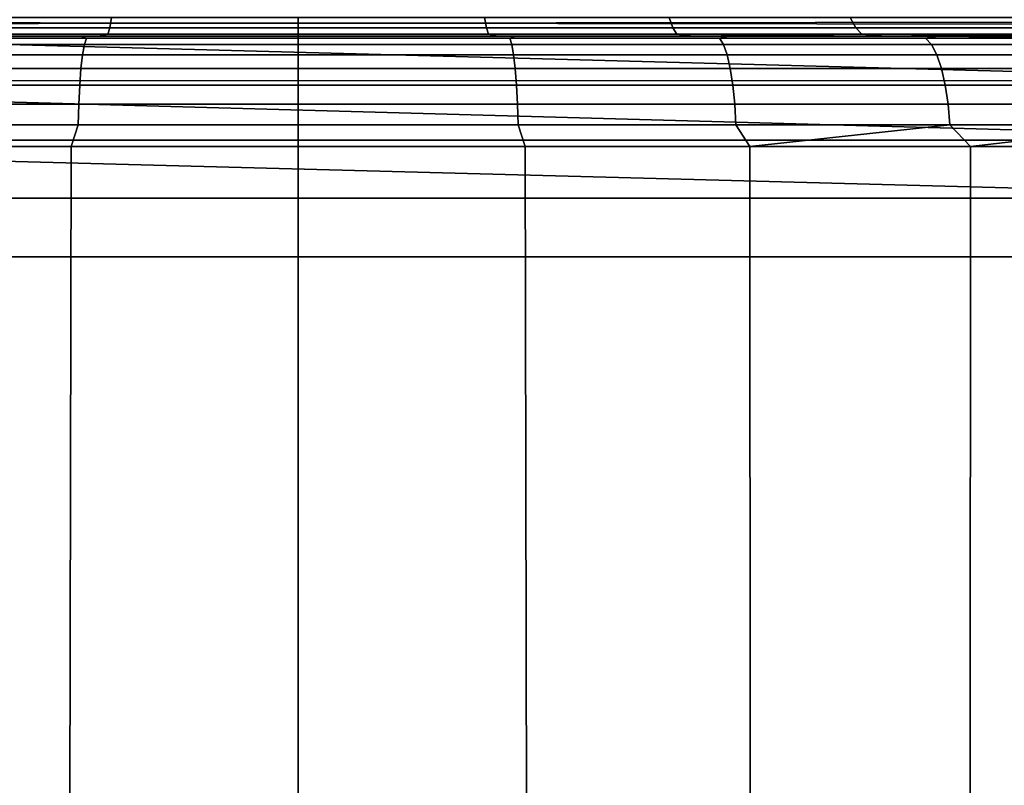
# Model space of a CAD drawing. Header units: metres. Extents: x -109 to 109, y -100 to 76.
# Tile 266 of 337: x 75.24 to 79.7, y 11.6 to 15.07. Entities that reach past the tile are written whole.
import ezdxf

# ---------------------------------------------------------------- set-up
doc = ezdxf.new("R2010")
doc.units = ezdxf.units.M
doc.layers.add('solid_21062310', color=7, linetype='CONTINUOUS')

msp = doc.modelspace()

# ---------------------------------------------------------------- linework, layer by layer
at = {"layer": 'solid_21062310'}
for points in [[(71.986824, 15.326256, -12), (81.013847, 15.325371, -12), (81.193527, 15.06565, -12), (71.798897, 15.052801, -12)], [(71.806473, 15.06565, 12), (81.201103, 15.052801, 12), (81.013176, 15.326256, 12), (71.986153, 15.325371, 12)], [(71.806473, 15.06565, 12), (71.669861, 14.798217, 12), (81.329826, 14.798903, 12), (81.201103, 15.052801, 12)], [(71.798897, 15.052801, -12), (81.330139, 14.798217, -12), (81.427162, 14.529242, -12), (71.670174, 14.798903, -12)], [(71.798897, 15.052801, -12), (81.193527, 15.06565, -12), (81.330139, 14.798217, -12)], [(74.800934, 15.037872, -8.541769), (75.646355, 15.037872, -8.667175), (75.654846, 15.084047, -8.581021), (74.817825, 15.084047, -8.456861)], [(75.646355, 15.037872, 8.667175), (74.800934, 15.037872, 8.541769), (74.817825, 15.084047, 8.456861), (75.654846, 15.084047, 8.581021)], [(75.646355, 15.037872, -8.667175), (76.5, 15.037872, -8.709112), (76.5, 15.084047, -8.622541), (75.654846, 15.084047, -8.581021)], [(76.5, 15.037872, 8.709112), (75.646355, 15.037872, 8.667175), (75.654846, 15.084047, 8.581021), (76.5, 15.084047, 8.622541)], [(77.345154, 15.084047, -8.581021), (76.5, 15.084047, -8.622541), (76.5, 15.037872, -8.709112), (77.353645, 15.037872, -8.667175)], [(77.353645, 15.037872, 8.667175), (76.5, 15.037872, 8.709112), (76.5, 15.084047, 8.622541), (77.345154, 15.084047, 8.581021)], [(78.199066, 15.037872, 8.541769), (77.353645, 15.037872, 8.667175), (77.345154, 15.084047, 8.581021), (78.182175, 15.084047, 8.456861)], [(77.353645, 15.037872, -8.667175), (78.199066, 15.037872, -8.541769), (78.182175, 15.084047, -8.456861), (77.345154, 15.084047, -8.581021)], [(79.028122, 15.037872, 8.334101), (78.199066, 15.037872, 8.541769), (78.182175, 15.084047, 8.456861), (79.002991, 15.084047, 8.251258)], [(78.199066, 15.037872, -8.541769), (79.028122, 15.037872, -8.334101), (79.002991, 15.084047, -8.251258), (78.182175, 15.084047, -8.456861)], [(79.832832, 15.037872, 8.04617), (79.028122, 15.037872, 8.334101), (79.002991, 15.084047, 8.251258), (79.799706, 15.084047, 7.966189)], [(79.028122, 15.037872, -8.334101), (79.832832, 15.037872, -8.04617), (79.799706, 15.084047, -7.966189), (79.002991, 15.084047, -8.251258)], [(75.594688, 15, -8.853444), (74.70816, 15, -8.717758), (74.551041, 15, -9.808253), (75.515938, 15, -9.951119)], [(75.540222, 14.990507, -10.051248), (75.515938, 15, -9.951119), (74.551041, 15, -9.808253), (74.589134, 14.990507, -9.914502)], [(75.594681, 15, 8.853443), (75.515961, 15, 9.951123), (74.551079, 15, 9.808262), (74.708153, 15, 8.717757)], [(75.540222, 14.990507, 10.051248), (74.589134, 14.990507, 9.914502), (74.551079, 15, 9.808262), (75.515961, 15, 9.951123)], [(75.637154, 15.009493, 8.760644), (75.594681, 15, 8.853443), (74.708153, 15, 8.717757), (74.782616, 15.009493, 8.633884)], [(75.637154, 15.009493, -8.760644), (74.782616, 15.009493, -8.633884), (74.70816, 15, -8.717758), (75.594688, 15, -8.853444)], [(74.782616, 15.009493, -8.633884), (75.637154, 15.009493, -8.760644), (75.646355, 15.037872, -8.667175), (74.800934, 15.037872, -8.541769)], [(75.637154, 15.009493, 8.760644), (74.782616, 15.009493, 8.633884), (74.800934, 15.037872, 8.541769), (75.646355, 15.037872, 8.667175)], [(76.5, 15, -8.9), (75.594688, 15, -8.853444), (75.515938, 15, -9.951119), (76.5, 15, -10)], [(75.540222, 14.990507, -10.051248), (76.5, 14.990507, -10.096968), (76.5, 15, -10), (75.515938, 15, -9.951119)], [(75.594681, 15, 8.853443), (76.5, 15, 8.9), (76.5, 15, 10), (75.515961, 15, 9.951123)], [(76.5, 14.990507, 10.096968), (75.540222, 14.990507, 10.051248), (75.515961, 15, 9.951123), (76.5, 15, 10)], [(75.637154, 15.009493, 8.760644), (76.5, 15.009493, 8.803033), (76.5, 15, 8.9), (75.594681, 15, 8.853443)], [(76.5, 15.009493, -8.803033), (75.637154, 15.009493, -8.760644), (75.594688, 15, -8.853444), (76.5, 15, -8.9)], [(75.637154, 15.009493, -8.760644), (76.5, 15.009493, -8.803033), (76.5, 15.037872, -8.709112), (75.646355, 15.037872, -8.667175)], [(76.5, 15.009493, 8.803033), (75.637154, 15.009493, 8.760644), (75.646355, 15.037872, 8.667175), (76.5, 15.037872, 8.709112)], [(77.353645, 15.037872, -8.667175), (76.5, 15.037872, -8.709112), (76.5, 15.009493, -8.803033), (77.362846, 15.009493, -8.760644)], [(77.362846, 15.009493, 8.760644), (76.5, 15.009493, 8.803033), (76.5, 15.037872, 8.709112), (77.353645, 15.037872, 8.667175)], [(77.362846, 15.009493, -8.760644), (76.5, 15.009493, -8.803033), (76.5, 15, -8.9), (77.405319, 15, -8.853443)], [(76.5, 15.009493, 8.803033), (77.362846, 15.009493, 8.760644), (77.405312, 15, 8.853444), (76.5, 15, 8.9)], [(76.5, 15, 8.9), (77.405312, 15, 8.853444), (77.484062, 15, 9.951119), (76.5, 15, 10)], [(77.459778, 14.990507, 10.051248), (76.5, 14.990507, 10.096968), (76.5, 15, 10), (77.484062, 15, 9.951119)], [(77.405319, 15, -8.853443), (76.5, 15, -8.9), (76.5, 15, -10), (77.484039, 15, -9.951123)], [(76.5, 14.990507, -10.096968), (77.459778, 14.990507, -10.051248), (77.484039, 15, -9.951123), (76.5, 15, -10)], [(78.217384, 15.009493, 8.633884), (77.362846, 15.009493, 8.760644), (77.353645, 15.037872, 8.667175), (78.199066, 15.037872, 8.541769)], [(77.362846, 15.009493, -8.760644), (78.217384, 15.009493, -8.633884), (78.199066, 15.037872, -8.541769), (77.353645, 15.037872, -8.667175)], [(77.362846, 15.009493, -8.760644), (77.405319, 15, -8.853443), (78.291847, 15, -8.717757), (78.217384, 15.009493, -8.633884)], [(77.362846, 15.009493, 8.760644), (78.217384, 15.009493, 8.633884), (78.29184, 15, 8.717758), (77.405312, 15, 8.853444)], [(77.405312, 15, 8.853444), (78.29184, 15, 8.717758), (78.448959, 15, 9.808253), (77.484062, 15, 9.951119)], [(77.405319, 15, -8.853443), (77.484039, 15, -9.951123), (78.448921, 15, -9.808262), (78.291847, 15, -8.717757)], [(77.459778, 14.990507, 10.051248), (77.484062, 15, 9.951119), (78.448959, 15, 9.808253), (78.410866, 14.990507, 9.914502)], [(77.459778, 14.990507, -10.051248), (78.410866, 14.990507, -9.914502), (78.448921, 15, -9.808262), (77.484039, 15, -9.951123)], [(79.055382, 15.009493, 8.423977), (78.217384, 15.009493, 8.633884), (78.199066, 15.037872, 8.541769), (79.028122, 15.037872, 8.334101)], [(78.217384, 15.009493, -8.633884), (79.055382, 15.009493, -8.423977), (79.028122, 15.037872, -8.334101), (78.199066, 15.037872, -8.541769)], [(78.217384, 15.009493, -8.633884), (78.291847, 15, -8.717757), (79.055382, 15.009493, -8.423977)], [(79.055382, 15.009493, 8.423977), (78.29184, 15, 8.717758), (78.217384, 15.009493, 8.633884)], [(79.055382, 15.009493, 8.423977), (79.163956, 15, 8.491527), (78.29184, 15, 8.717758)], [(78.29184, 15, 8.717758), (79.163956, 15, 8.491527), (79.399117, 15, 9.570019), (78.448959, 15, 9.808253)], [(79.055382, 15.009493, -8.423977), (78.291847, 15, -8.717757), (79.163963, 15, -8.491524)], [(78.291847, 15, -8.717757), (78.448921, 15, -9.808262), (79.399078, 15, -9.57003), (79.163963, 15, -8.491524)], [(78.410866, 14.990507, 9.914502), (78.448959, 15, 9.808253), (79.399117, 15, 9.570019), (79.344643, 14.990507, 9.687969)], [(78.410866, 14.990507, -9.914502), (79.344643, 14.990507, -9.687969), (79.399078, 15, -9.57003), (78.448921, 15, -9.808262)], [(79.868774, 15.009493, 8.132941), (79.055382, 15.009493, 8.423977), (79.028122, 15.037872, 8.334101), (79.832832, 15.037872, 8.04617)], [(79.055382, 15.009493, -8.423977), (79.868774, 15.009493, -8.132941), (79.832832, 15.037872, -8.04617), (79.028122, 15.037872, -8.334101)], [(79.055382, 15.009493, -8.423977), (79.163963, 15, -8.491524), (79.868774, 15.009493, -8.132941)], [(79.868774, 15.009493, 8.132941), (79.163956, 15, 8.491527), (79.055382, 15.009493, 8.423977)], [(79.868774, 15.009493, 8.132941), (80.010727, 15, 8.178285), (79.163956, 15, 8.491527)], [(79.163956, 15, 8.491527), (80.010727, 15, 8.178285), (80.325569, 15, 9.239215), (79.399117, 15, 9.570019)], [(79.868774, 15.009493, -8.132941), (79.163963, 15, -8.491524), (80.010735, 15, -8.178281)], [(79.163963, 15, -8.491524), (79.399078, 15, -9.57003), (80.325539, 15, -9.23923), (80.010735, 15, -8.178281)], [(80.252663, 14.990507, 9.373701), (79.344643, 14.990507, 9.687969), (79.399117, 15, 9.570019)], [(79.344643, 14.990507, -9.687969), (80.252663, 14.990507, -9.373701), (79.399078, 15, -9.57003)], [(80.252663, 14.990507, -9.373701), (80.325539, 15, -9.23923), (79.399078, 15, -9.57003)], [(80.252663, 14.990507, 9.373701), (79.399117, 15, 9.570019), (80.325569, 15, 9.239215)], [(74.554977, 14.915953, -10.091731), (75.523064, 14.915953, -10.230922), (75.531296, 14.962128, -10.144743), (74.571365, 14.962128, -10.006725)], [(75.523064, 14.915953, 10.230922), (74.554977, 14.915953, 10.091731), (74.571365, 14.962128, 10.006725), (75.531296, 14.962128, 10.144743)], [(74.571365, 14.962128, -10.006725), (75.531296, 14.962128, -10.144743), (75.540222, 14.990507, -10.051248), (74.589134, 14.990507, -9.914502)], [(75.531296, 14.962128, 10.144743), (74.571365, 14.962128, 10.006725), (74.589134, 14.990507, 9.914502), (75.540222, 14.990507, 10.051248)], [(75.523064, 14.915953, -10.230922), (76.5, 14.915953, -10.277458), (76.5, 14.962128, -10.190888), (75.531296, 14.962128, -10.144743)], [(76.5, 14.915953, 10.277458), (75.523064, 14.915953, 10.230922), (75.531296, 14.962128, 10.144743), (76.5, 14.962128, 10.190888)], [(75.531296, 14.962128, -10.144743), (76.5, 14.962128, -10.190888), (76.5, 14.990507, -10.096968), (75.540222, 14.990507, -10.051248)], [(76.5, 14.962128, 10.190888), (75.531296, 14.962128, 10.144743), (75.540222, 14.990507, 10.051248), (76.5, 14.990507, 10.096968)], [(77.459778, 14.990507, -10.051248), (76.5, 14.990507, -10.096968), (76.5, 14.962128, -10.190888), (77.468704, 14.962128, -10.144743)], [(77.468704, 14.962128, 10.144743), (76.5, 14.962128, 10.190888), (76.5, 14.990507, 10.096968), (77.459778, 14.990507, 10.051248)], [(77.468704, 14.962128, -10.144743), (76.5, 14.962128, -10.190888), (76.5, 14.915953, -10.277458), (77.476936, 14.915953, -10.230922)], [(77.476936, 14.915953, 10.230922), (76.5, 14.915953, 10.277458), (76.5, 14.962128, 10.190888), (77.468704, 14.962128, 10.144743)], [(78.428635, 14.962128, 10.006725), (77.468704, 14.962128, 10.144743), (77.459778, 14.990507, 10.051248), (78.410866, 14.990507, 9.914502)], [(77.468704, 14.962128, -10.144743), (78.428635, 14.962128, -10.006725), (78.410866, 14.990507, -9.914502), (77.459778, 14.990507, -10.051248)], [(78.445023, 14.915953, 10.091731), (77.476936, 14.915953, 10.230922), (77.468704, 14.962128, 10.144743), (78.428635, 14.962128, 10.006725)], [(77.476936, 14.915953, -10.230922), (78.445023, 14.915953, -10.091731), (78.428635, 14.962128, -10.006725), (77.468704, 14.962128, -10.144743)], [(79.371101, 14.962128, 9.778086), (78.428635, 14.962128, 10.006725), (78.410866, 14.990507, 9.914502), (79.344643, 14.990507, 9.687969)], [(78.428635, 14.962128, -10.006725), (79.371101, 14.962128, -9.778086), (79.344643, 14.990507, -9.687969), (78.410866, 14.990507, -9.914502)], [(79.395493, 14.915953, 9.861149), (78.445023, 14.915953, 10.091731), (78.428635, 14.962128, 10.006725), (79.371101, 14.962128, 9.778086)], [(78.445023, 14.915953, -10.091731), (79.395493, 14.915953, -9.861149), (79.371101, 14.962128, -9.778086), (78.428635, 14.962128, -10.006725)], [(80.287567, 14.962128, 9.460894), (79.371101, 14.962128, 9.778086), (79.344643, 14.990507, 9.687969), (80.252663, 14.990507, 9.373701)], [(79.371101, 14.962128, -9.778086), (80.287567, 14.962128, -9.460894), (80.252663, 14.990507, -9.373701), (79.344643, 14.990507, -9.687969)], [(80.319748, 14.915953, 9.541263), (79.395493, 14.915953, 9.861149), (79.371101, 14.962128, 9.778086), (80.287567, 14.962128, 9.460894)], [(79.395493, 14.915953, -9.861149), (80.319748, 14.915953, -9.541263), (80.287567, 14.962128, -9.460894), (79.371101, 14.962128, -9.778086)], [(74.540619, 14.853762, -10.166246), (75.515854, 14.853762, -10.306464), (75.523064, 14.915953, -10.230922), (74.554977, 14.915953, -10.091731)], [(75.515854, 14.853762, 10.306464), (74.540619, 14.853762, 10.166246), (74.554977, 14.915953, 10.091731), (75.523064, 14.915953, 10.230922)], [(75.515854, 14.853762, -10.306464), (76.5, 14.853762, -10.353345), (76.5, 14.915953, -10.277458), (75.523064, 14.915953, -10.230922)], [(76.5, 14.853762, 10.353345), (75.515854, 14.853762, 10.306464), (75.523064, 14.915953, 10.230922), (76.5, 14.915953, 10.277458)], [(77.476936, 14.915953, -10.230922), (76.5, 14.915953, -10.277458), (76.5, 14.853762, -10.353345), (77.484146, 14.853762, -10.306464)], [(77.484146, 14.853762, 10.306464), (76.5, 14.853762, 10.353345), (76.5, 14.915953, 10.277458), (77.476936, 14.915953, 10.230922)], [(78.459381, 14.853762, 10.166246), (77.484146, 14.853762, 10.306464), (77.476936, 14.915953, 10.230922), (78.445023, 14.915953, 10.091731)], [(77.484146, 14.853762, -10.306464), (78.459381, 14.853762, -10.166246), (78.445023, 14.915953, -10.091731), (77.476936, 14.915953, -10.230922)], [(79.416878, 14.853762, 9.933962), (78.459381, 14.853762, 10.166246), (78.445023, 14.915953, 10.091731), (79.395493, 14.915953, 9.861149)], [(78.459381, 14.853762, -10.166246), (79.416878, 14.853762, -9.933962), (79.395493, 14.915953, -9.861149), (78.445023, 14.915953, -10.091731)], [(80.347946, 14.853762, 9.611713), (79.416878, 14.853762, 9.933962), (79.395493, 14.915953, 9.861149), (80.319748, 14.915953, 9.541263)], [(79.416878, 14.853762, -9.933962), (80.347946, 14.853762, -9.611713), (80.319748, 14.915953, -9.541263), (79.395493, 14.915953, -9.861149)], [(74.528831, 14.777948, -10.227402), (75.509933, 14.777948, -10.368463), (75.515854, 14.853762, -10.306464), (74.540619, 14.853762, -10.166246)], [(75.509933, 14.777948, 10.368463), (74.528831, 14.777948, 10.227402), (74.540619, 14.853762, 10.166246), (75.515854, 14.853762, 10.306464)], [(75.509933, 14.777948, -10.368463), (76.5, 14.777948, -10.415626), (76.5, 14.853762, -10.353345), (75.515854, 14.853762, -10.306464)], [(76.5, 14.777948, 10.415626), (75.509933, 14.777948, 10.368463), (75.515854, 14.853762, 10.306464), (76.5, 14.853762, 10.353345)], [(77.484146, 14.853762, -10.306464), (76.5, 14.853762, -10.353345), (76.5, 14.777948, -10.415626), (77.490067, 14.777948, -10.368463)], [(77.490067, 14.777948, 10.368463), (76.5, 14.777948, 10.415626), (76.5, 14.853762, 10.353345), (77.484146, 14.853762, 10.306464)], [(78.471169, 14.777948, 10.227402), (77.490067, 14.777948, 10.368463), (77.484146, 14.853762, 10.306464), (78.459381, 14.853762, 10.166246)], [(77.490067, 14.777948, -10.368463), (78.471169, 14.777948, -10.227402), (78.459381, 14.853762, -10.166246), (77.484146, 14.853762, -10.306464)], [(79.434418, 14.777948, 9.99372), (78.471169, 14.777948, 10.227402), (78.459381, 14.853762, 10.166246), (79.416878, 14.853762, 9.933962)], [(78.471169, 14.777948, -10.227402), (79.434418, 14.777948, -9.99372), (79.416878, 14.853762, -9.933962), (78.459381, 14.853762, -10.166246)], [(80.371094, 14.777948, 9.669533), (79.434418, 14.777948, 9.99372), (79.416878, 14.853762, 9.933962), (80.347946, 14.853762, 9.611713)], [(79.434418, 14.777948, -9.99372), (80.371094, 14.777948, -9.669533), (80.347946, 14.853762, -9.611713), (79.416878, 14.853762, -9.933962)], [(71.670174, 14.798903, -12), (81.427162, 14.529242, -12), (81.483391, 14.265453, -12), (71.57283, 14.529242, -12)], [(71.669861, 14.798217, 12), (71.572838, 14.529242, 12), (81.42717, 14.529242, 12), (81.329826, 14.798903, 12)], [(74.520073, 14.691432, -10.272842), (75.505531, 14.691432, -10.41453), (75.509933, 14.777948, -10.368463), (74.528831, 14.777948, -10.227402)], [(75.505531, 14.691432, 10.41453), (74.520073, 14.691432, 10.272842), (74.528831, 14.777948, 10.227402), (75.509933, 14.777948, 10.368463)], [(75.505531, 14.691432, -10.41453), (76.5, 14.691432, -10.461903), (76.5, 14.777948, -10.415626), (75.509933, 14.777948, -10.368463)], [(76.5, 14.691432, 10.461903), (75.505531, 14.691432, 10.41453), (75.509933, 14.777948, 10.368463), (76.5, 14.777948, 10.415626)], [(77.490067, 14.777948, -10.368463), (76.5, 14.777948, -10.415626), (76.5, 14.691432, -10.461903), (77.494469, 14.691432, -10.41453)], [(77.494469, 14.691432, 10.41453), (76.5, 14.691432, 10.461903), (76.5, 14.777948, 10.415626), (77.490067, 14.777948, 10.368463)], [(78.479927, 14.691432, 10.272842), (77.494469, 14.691432, 10.41453), (77.490067, 14.777948, 10.368463), (78.471169, 14.777948, 10.227402)], [(77.494469, 14.691432, -10.41453), (78.479927, 14.691432, -10.272842), (78.471169, 14.777948, -10.227402), (77.490067, 14.777948, -10.368463)], [(79.447456, 14.691432, 10.038121), (78.479927, 14.691432, 10.272842), (78.471169, 14.777948, 10.227402), (79.434418, 14.777948, 9.99372)], [(78.479927, 14.691432, -10.272842), (79.447456, 14.691432, -10.038121), (79.434418, 14.777948, -9.99372), (78.471169, 14.777948, -10.227402)], [(80.388298, 14.691432, 9.712495), (79.447456, 14.691432, 10.038121), (79.434418, 14.777948, 9.99372), (80.371094, 14.777948, 9.669533)], [(79.447456, 14.691432, -10.038121), (80.388298, 14.691432, -9.712495), (80.371094, 14.777948, -9.669533), (79.434418, 14.777948, -9.99372)], [(74.514679, 14.597546, -10.300817), (75.502823, 14.597546, -10.442891), (75.505531, 14.691432, -10.41453), (74.520073, 14.691432, -10.272842)], [(75.502823, 14.597546, 10.442891), (74.514679, 14.597546, 10.300817), (74.520073, 14.691432, 10.272842), (75.505531, 14.691432, 10.41453)], [(75.502823, 14.597546, -10.442891), (76.5, 14.597546, -10.490393), (76.5, 14.691432, -10.461903), (75.505531, 14.691432, -10.41453)], [(76.5, 14.597546, 10.490393), (75.502823, 14.597546, 10.442891), (75.505531, 14.691432, 10.41453), (76.5, 14.691432, 10.461903)], [(77.494469, 14.691432, -10.41453), (76.5, 14.691432, -10.461903), (76.5, 14.597546, -10.490393), (77.497177, 14.597546, -10.442891)], [(77.497177, 14.597546, 10.442891), (76.5, 14.597546, 10.490393), (76.5, 14.691432, 10.461903), (77.494469, 14.691432, 10.41453)], [(78.485321, 14.597546, 10.300817), (77.497177, 14.597546, 10.442891), (77.494469, 14.691432, 10.41453), (78.479927, 14.691432, 10.272842)], [(77.497177, 14.597546, -10.442891), (78.485321, 14.597546, -10.300817), (78.479927, 14.691432, -10.272842), (77.494469, 14.691432, -10.41453)], [(79.455482, 14.597546, 10.065458), (78.485321, 14.597546, 10.300817), (78.479927, 14.691432, 10.272842), (79.447456, 14.691432, 10.038121)], [(78.485321, 14.597546, -10.300817), (79.455482, 14.597546, -10.065458), (79.447456, 14.691432, -10.038121), (78.479927, 14.691432, -10.272842)], [(80.398888, 14.597546, 9.738944), (79.455482, 14.597546, 10.065458), (79.447456, 14.691432, 10.038121), (80.388298, 14.691432, 9.712495)], [(79.455482, 14.597546, -10.065458), (80.398888, 14.597546, -9.738944), (80.388298, 14.691432, -9.712495), (79.447456, 14.691432, -10.038121)], [(75.502823, 14.597546, 10.442891), (75.470818, 14.5, 10.449439), (74.451546, 14.5, 10.298244), (74.514679, 14.597546, 10.300817)], [(75.502823, 14.597546, -10.442891), (74.514679, 14.597546, -10.300817), (74.451546, 14.5, -10.298244), (75.470818, 14.5, -10.449439)], [(75.502823, 14.597546, 10.442891), (76.5, 14.597546, 10.490393), (76.5, 14.5, 10.5), (75.470818, 14.5, 10.449439)], [(76.5, 14.597546, -10.490393), (75.502823, 14.597546, -10.442891), (75.470818, 14.5, -10.449439), (76.5, 14.5, -10.5)], [(76.5, 14.597546, 10.490393), (77.497177, 14.597546, 10.442891), (77.529182, 14.5, 10.449439), (76.5, 14.5, 10.5)], [(77.497177, 14.597546, -10.442891), (76.5, 14.597546, -10.490393), (76.5, 14.5, -10.5), (77.529182, 14.5, -10.449439)], [(77.497177, 14.597546, -10.442891), (77.529182, 14.5, -10.449439), (78.548454, 14.5, -10.298244), (78.485321, 14.597546, -10.300817)], [(77.497177, 14.597546, 10.442891), (78.485321, 14.597546, 10.300817), (78.548454, 14.5, 10.298244), (77.529182, 14.5, 10.449439)], [(78.485321, 14.597546, -10.300817), (78.548454, 14.5, -10.298244), (79.455482, 14.597546, -10.065458)], [(79.455482, 14.597546, 10.065458), (78.548454, 14.5, 10.298244), (78.485321, 14.597546, 10.300817)], [(79.455482, 14.597546, -10.065458), (78.548454, 14.5, -10.298244), (79.547997, 14.5, -10.047871)], [(79.455482, 14.597546, 10.065458), (79.547997, 14.5, 10.047871), (78.548454, 14.5, 10.298244)], [(79.455482, 14.597546, -10.065458), (79.547997, 14.5, -10.047871), (80.398888, 14.597546, -9.738944)], [(80.398888, 14.597546, 9.738944), (79.547997, 14.5, 10.047871), (79.455482, 14.597546, 10.065458)], [(80.398888, 14.597546, -9.738944), (79.547997, 14.5, -10.047871), (80.518188, 14.5, -9.70073)], [(80.398888, 14.597546, 9.738944), (80.518188, 14.5, 9.70073), (79.547997, 14.5, 10.047871)], [(71.572838, 14.529242, 12), (71.516609, 14.265453, 12), (81.483353, 14.265715, 12), (81.42717, 14.529242, 12)], [(71.516647, 14.265715, -12), (71.57283, 14.529242, -12), (81.483391, 14.265453, -12)], [(75.470818, 14.5, 10.449439), (75.464752, 11.5, 10.448322), (74.450508, 11.5, 10.298027), (74.451546, 14.5, 10.298244)], [(75.470818, 14.5, -10.449439), (74.451546, 14.5, -10.298244), (74.450508, 11.5, -10.298027), (75.464752, 11.5, -10.448322)], [(75.470818, 14.5, 10.449439), (76.5, 14.5, 10.5), (76.5, 11.5, 10.5), (75.464752, 11.5, 10.448322)], [(76.5, 14.5, -10.5), (75.470818, 14.5, -10.449439), (75.464752, 11.5, -10.448322), (76.5, 11.5, -10.5)], [(76.5, 14.5, 10.5), (77.529182, 14.5, 10.449439), (77.535248, 11.5, 10.448322), (76.5, 11.5, 10.5)], [(77.529182, 14.5, -10.449439), (76.5, 14.5, -10.5), (76.5, 11.5, -10.5), (77.535248, 11.5, -10.448322)], [(77.529182, 14.5, -10.449439), (77.535248, 11.5, -10.448322), (78.549492, 11.5, -10.298027), (78.548454, 14.5, -10.298244)], [(77.529182, 14.5, 10.449439), (78.548454, 14.5, 10.298244), (78.549492, 11.5, 10.298027), (77.535248, 11.5, 10.448322)], [(79.547997, 14.5, -10.047871), (78.548454, 14.5, -10.298244), (78.549492, 11.5, -10.298027), (79.54718, 11.5, -10.047668)], [(78.548454, 14.5, 10.298244), (79.547997, 14.5, 10.047871), (79.54718, 11.5, 10.047668), (78.549492, 11.5, 10.298027)], [(80.518188, 14.5, -9.70073), (79.547997, 14.5, -10.047871), (79.54718, 11.5, -10.047668), (80.51931, 11.5, -9.700171)], [(79.547997, 14.5, 10.047871), (80.518188, 14.5, 9.70073), (80.51931, 11.5, 9.700171), (79.54718, 11.5, 10.047668)], [(71.5, 14, -12), (71.516647, 14.265715, -12), (81.483391, 14.265453, -12), (81.5, 14, -12)], [(71.516609, 14.265453, 12), (71.5, 14, 12), (81.5, 14, 12), (81.483353, 14.265715, 12)], [(71.5, 6, -12), (71.5, 14, -12), (81.5, 14, -12), (81.5, 6, -12)], [(71.5, 14, 12), (71.5, 6, 12), (81.5, 6, 12), (81.5, 14, 12)]]:
    msp.add_3dface(points, dxfattribs=at)

doc.saveas('drawing.dxf')
